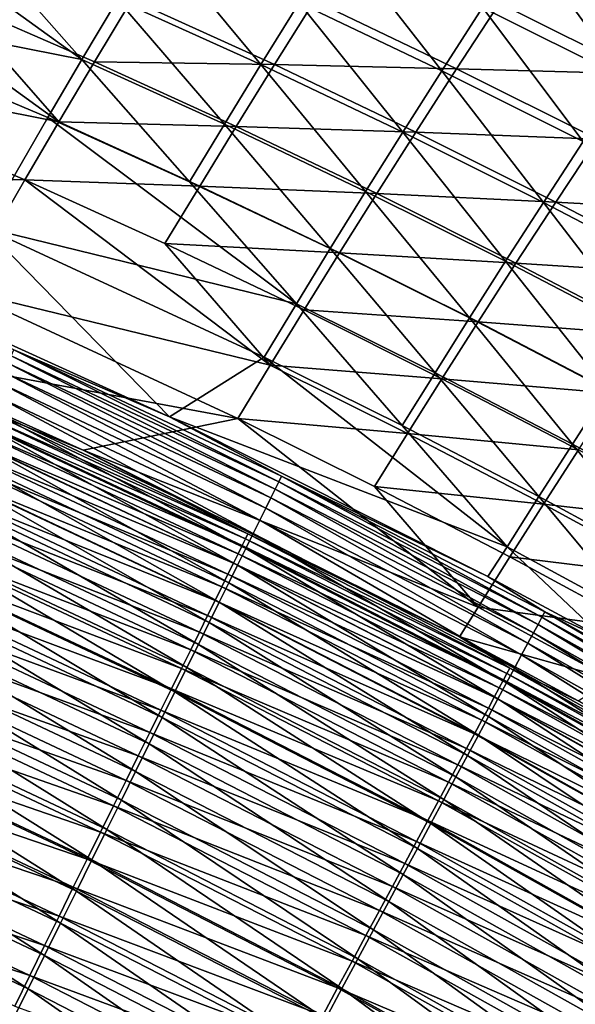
# Model space of a CAD drawing. Header units: metres. Extents: x -1 to 1402, y -1402 to 1.
# Tile 390 of 444: x 1051 to 1076, y -181 to -137. Entities that reach past the tile are written whole.
import ezdxf

# ---------------------------------------------------------------- set-up
doc = ezdxf.new("R2010")
doc.units = ezdxf.units.M

msp = doc.modelspace()

# ---------------------------------------------------------------- linework, layer by layer
at = {"layer": 'None0'}
for points in [[(1042.14502, -130.980194, -311.948029), (1053.501953, -139.165115, -339.937683), (1039.155884, -136.323639, -367.944916)], [(1042.14502, -130.980194, -311.948029), (1048.645752, -133.675934, -311.943634), (1053.501953, -139.165115, -339.937683)], [(1041.255981, -133.816742, -311.589539), (1038.265991, -139.163971, -367.616425), (1052.468506, -141.954498, -339.591309)], [(1047.683716, -136.488144, -311.584625), (1041.255981, -133.816742, -311.589539), (1052.468506, -141.954498, -339.591309)], [(1048.645752, -133.675934, -311.943634), (1055.097534, -136.481873, -311.939362), (1053.501953, -139.165115, -339.937683)], [(1056.771484, -133.705612, -283.946808), (1061.498047, -139.398178, -311.935242), (1055.097534, -136.481873, -311.939362)], [(1056.771484, -133.705612, -283.946808), (1063.206421, -136.639114, -283.942535), (1061.498047, -139.398178, -311.935242)], [(1063.206421, -136.639114, -283.942535), (1064.998535, -133.784332, -255.959869), (1069.587646, -139.68367, -283.938385)], [(1069.587646, -139.68367, -283.938385), (1064.998535, -133.784332, -255.959869), (1071.415161, -136.846786, -255.955688)], [(1077.775635, -140.021011, -255.951675), (1071.415161, -136.846786, -255.955688), (1073.331055, -133.912048, -227.987076)], [(1079.727295, -137.105148, -227.983154), (1077.775635, -140.021011, -255.951675), (1073.331055, -133.912048, -227.987076)], [(1039.155884, -136.323639, -367.944916), (1051.980103, -141.758209, -367.937592), (1049.13916, -146.686447, -423.936798)], [(1039.155884, -136.323639, -367.944916), (1053.501953, -139.165115, -339.937683), (1051.980103, -141.758209, -367.937592)], [(1055.739746, -136.49202, -283.576111), (1047.683716, -136.488144, -311.584625), (1054.064819, -139.269669, -311.579834)], [(1054.064819, -139.269669, -311.579834), (1047.683716, -136.488144, -311.584625), (1052.468506, -141.954498, -339.591309)], [(1055.097534, -136.481873, -311.939362), (1059.869385, -142.064117, -339.933838), (1053.501953, -139.165115, -339.937683)], [(1055.097534, -136.481873, -311.939362), (1061.498047, -139.398178, -311.935242), (1059.869385, -142.064117, -339.933838)], [(1062.106201, -139.401047, -283.571198), (1055.739746, -136.49202, -283.576111), (1054.064819, -139.269669, -311.579834)], [(1063.899536, -136.544983, -255.577652), (1055.739746, -136.49202, -283.576111), (1062.106201, -139.401047, -283.571198)], [(1061.498047, -139.398178, -311.935242), (1063.206421, -136.639114, -283.942535), (1067.844971, -142.425018, -311.931305)], [(1070.250122, -139.582672, -255.572815), (1063.899536, -136.544983, -255.577652), (1062.106201, -139.401047, -283.571198)], [(1067.844971, -142.425018, -311.931305), (1063.206421, -136.639114, -283.942535), (1069.587646, -139.68367, -283.938385)], [(1070.250122, -139.582672, -255.572815), (1072.167236, -136.646622, -227.592346), (1063.899536, -136.544983, -255.577652)], [(1069.587646, -139.68367, -283.938385), (1071.415161, -136.846786, -255.955688), (1075.912842, -142.839462, -283.934418)], [(1078.499878, -139.814362, -227.587738), (1072.167236, -136.646622, -227.592346), (1070.250122, -139.582672, -255.572815)], [(1071.415161, -136.846786, -255.955688), (1077.775635, -140.021011, -255.951675), (1075.912842, -142.839462, -283.934418)], [(1072.167236, -136.646622, -227.592346), (1078.499878, -139.814362, -227.587738), (1080.545044, -136.797607, -199.623489)], [(1038.265991, -139.163971, -367.616425), (1035.537354, -144.170822, -423.658508), (1050.946411, -144.549683, -367.608765)], [(1052.468506, -141.954498, -339.591309), (1038.265991, -139.163971, -367.616425), (1050.946411, -144.549683, -367.608765)], [(1053.501953, -139.165115, -339.937683), (1058.316284, -144.639511, -367.934113), (1051.980103, -141.758209, -367.937592)], [(1060.396973, -142.161438, -311.575195), (1054.064819, -139.269669, -311.579834), (1052.468506, -141.954498, -339.591309)], [(1053.501953, -139.165115, -339.937683), (1059.869385, -142.064117, -339.933838), (1058.316284, -144.639511, -367.934113)], [(1062.106201, -139.401047, -283.571198), (1054.064819, -139.269669, -311.579834), (1060.396973, -142.161438, -311.575195)], [(1059.869385, -142.064117, -339.933838), (1061.498047, -139.398178, -311.935242), (1066.183228, -145.073135, -339.930145)], [(1068.421509, -142.420776, -283.566467), (1062.106201, -139.401047, -283.571198), (1060.396973, -142.161438, -311.575195)], [(1066.183228, -145.073135, -339.930145), (1061.498047, -139.398178, -311.935242), (1067.844971, -142.425018, -311.931305)], [(1070.250122, -139.582672, -255.572815), (1062.106201, -139.401047, -283.571198), (1068.421509, -142.420776, -283.566467)], [(1074.135864, -145.562561, -311.92749), (1067.844971, -142.425018, -311.931305), (1069.587646, -139.68367, -283.938385)], [(1076.546997, -142.731491, -255.568146), (1070.250122, -139.582672, -255.572815), (1068.421509, -142.420776, -283.566467)], [(1075.912842, -142.839462, -283.934418), (1074.135864, -145.562561, -311.92749), (1069.587646, -139.68367, -283.938385)], [(1076.546997, -142.731491, -255.568146), (1078.499878, -139.814362, -227.587738), (1070.250122, -139.582672, -255.572815)], [(1049.13916, -146.686447, -423.936798), (1051.980103, -141.758209, -367.937592), (1063.087769, -150.098999, -395.930298)], [(1051.980103, -141.758209, -367.937592), (1058.316284, -144.639511, -367.934113), (1063.087769, -150.098999, -395.930298)], [(1058.767578, -144.828918, -339.587067), (1052.468506, -141.954498, -339.591309), (1050.946411, -144.549683, -367.608765)], [(1060.396973, -142.161438, -311.575195), (1052.468506, -141.954498, -339.591309), (1058.767578, -144.828918, -339.587067)], [(1058.316284, -144.639511, -367.934113), (1059.869385, -142.064117, -339.933838), (1064.598755, -147.630325, -367.930756)], [(1066.677856, -145.163376, -311.570709), (1060.396973, -142.161438, -311.575195), (1058.767578, -144.828918, -339.587067)], [(1064.598755, -147.630325, -367.930756), (1059.869385, -142.064117, -339.933838), (1066.183228, -145.073135, -339.930145)], [(1066.677856, -145.163376, -311.570709), (1068.421509, -142.420776, -283.566467), (1060.396973, -142.161438, -311.575195)], [(1066.183228, -145.073135, -339.930145), (1067.844971, -142.425018, -311.931305), (1072.441162, -148.192322, -339.926605)], [(1074.683228, -145.551102, -283.56192), (1068.421509, -142.420776, -283.566467), (1066.677856, -145.163376, -311.570709)], [(1067.844971, -142.425018, -311.931305), (1074.135864, -145.562561, -311.92749), (1072.441162, -148.192322, -339.926605)], [(1068.421509, -142.420776, -283.566467), (1074.683228, -145.551102, -283.56192), (1076.546997, -142.731491, -255.568146)], [(1074.135864, -145.562561, -311.92749), (1075.912842, -142.839462, -283.934418), (1080.368774, -148.810959, -311.923859)], [(1074.683228, -145.551102, -283.56192), (1082.787842, -145.991333, -255.56369), (1076.546997, -142.731491, -255.568146)], [(1050.946411, -144.549683, -367.608765), (1035.537354, -144.170822, -423.658508), (1048.106934, -149.483658, -423.654297)], [(1050.946411, -144.549683, -367.608765), (1048.106934, -149.483658, -423.654297), (1061.919678, -152.843521, -395.625336)], [(1058.767578, -144.828918, -339.587067), (1050.946411, -144.549683, -367.608765), (1057.214111, -147.406342, -367.605133)], [(1057.214111, -147.406342, -367.605133), (1050.946411, -144.549683, -367.608765), (1061.919678, -152.843521, -395.625336)], [(1065.015503, -147.812988, -339.583008), (1058.767578, -144.828918, -339.587067), (1057.214111, -147.406342, -367.605133)], [(1063.087769, -150.098999, -395.930298), (1058.316284, -144.639511, -367.934113), (1064.598755, -147.630325, -367.930756)], [(1066.677856, -145.163376, -311.570709), (1058.767578, -144.828918, -339.587067), (1065.015503, -147.812988, -339.583008)], [(1070.825439, -150.730774, -367.927551), (1064.598755, -147.630325, -367.930756), (1066.183228, -145.073135, -339.930145)], [(1072.905273, -148.275391, -311.566406), (1066.677856, -145.163376, -311.570709), (1065.015503, -147.812988, -339.583008)], [(1072.441162, -148.192322, -339.926605), (1070.825439, -150.730774, -367.927551), (1066.183228, -145.073135, -339.930145)], [(1072.905273, -148.275391, -311.566406), (1074.683228, -145.551102, -283.56192), (1066.677856, -145.163376, -311.570709)], [(1072.441162, -148.192322, -339.926605), (1074.135864, -145.562561, -311.92749), (1078.641113, -151.421799, -339.923248)], [(1072.905273, -148.275391, -311.566406), (1080.888916, -148.791916, -283.557556), (1074.683228, -145.551102, -283.56192)], [(1078.641113, -151.421799, -339.923248), (1074.135864, -145.562561, -311.92749), (1080.368774, -148.810959, -311.923859)], [(1080.888916, -148.791916, -283.557556), (1082.787842, -145.991333, -255.56369), (1074.683228, -145.551102, -283.56192)], [(1045.683716, -149.813354, -468.96109), (1049.13916, -146.686447, -423.936798), (1057.412354, -155.150787, -468.94104)], [(1049.13916, -146.686447, -423.936798), (1061.646118, -152.482086, -423.931824), (1057.412354, -155.150787, -468.94104)], [(1061.646118, -152.482086, -423.931824), (1049.13916, -146.686447, -423.936798), (1063.087769, -150.098999, -395.930298)], [(1063.430664, -150.372147, -367.601624), (1065.015503, -147.812988, -339.583008), (1057.214111, -147.406342, -367.605133)], [(1063.430664, -150.372147, -367.601624), (1057.214111, -147.406342, -367.605133), (1061.919678, -152.843521, -395.625336)], [(1063.087769, -150.098999, -395.930298), (1064.598755, -147.630325, -367.930756), (1069.285156, -153.180099, -395.92746)], [(1071.209839, -150.90657, -339.579102), (1065.015503, -147.812988, -339.583008), (1063.430664, -150.372147, -367.601624)], [(1064.598755, -147.630325, -367.930756), (1070.825439, -150.730774, -367.927551), (1069.285156, -153.180099, -395.92746)], [(1065.015503, -147.812988, -339.583008), (1071.209839, -150.90657, -339.579102), (1072.905273, -148.275391, -311.566406)], [(1070.825439, -150.730774, -367.927551), (1072.441162, -148.192322, -339.926605), (1076.993896, -153.94101, -367.924469)], [(1071.209839, -150.90657, -339.579102), (1079.076782, -151.497314, -311.562286), (1072.905273, -148.275391, -311.566406)], [(1076.993896, -153.94101, -367.924469), (1072.441162, -148.192322, -339.926605), (1078.641113, -151.421799, -339.923248)], [(1079.076782, -151.497314, -311.562286), (1080.888916, -148.791916, -283.557556), (1072.905273, -148.275391, -311.566406)], [(1060.478882, -155.229553, -423.650421), (1048.106934, -149.483658, -423.654297), (1043.348267, -152.057114, -468.687897)], [(1061.919678, -152.843521, -395.625336), (1048.106934, -149.483658, -423.654297), (1060.478882, -155.229553, -423.650421)], [(1045.683716, -149.813354, -468.96109), (1057.412354, -155.150787, -468.94104), (1050.455566, -152.160278, -470.680695)], [(1067.816406, -155.542923, -423.929504), (1061.646118, -152.482086, -423.931824), (1063.087769, -150.098999, -395.930298)], [(1063.087769, -150.098999, -395.930298), (1069.285156, -153.180099, -395.92746), (1067.816406, -155.542923, -423.929504)], [(1069.593506, -153.44696, -367.598267), (1063.430664, -150.372147, -367.601624), (1061.919678, -152.843521, -395.625336)], [(1069.593506, -153.44696, -367.598267), (1071.209839, -150.90657, -339.579102), (1063.430664, -150.372147, -367.601624)], [(1069.285156, -153.180099, -395.92746), (1070.825439, -150.730774, -367.927551), (1075.424194, -156.370468, -395.924744)], [(1069.593506, -153.44696, -367.598267), (1077.348267, -154.109543, -339.575378), (1071.209839, -150.90657, -339.579102)], [(1075.424194, -156.370468, -395.924744), (1070.825439, -150.730774, -367.927551), (1076.993896, -153.94101, -367.924469)], [(1077.348267, -154.109543, -339.575378), (1079.076782, -151.497314, -311.562286), (1071.209839, -150.90657, -339.579102)], [(1053.553223, -156.635925, -468.671722), (1043.348267, -152.057114, -468.687897), (1049.025879, -154.775284, -470.269562)], [(1053.553223, -156.635925, -468.671722), (1060.478882, -155.229553, -423.650421), (1043.348267, -152.057114, -468.687897)], [(1062.302612, -158.058136, -472.392059), (1050.3396, -152.416794, -472.410889), (1050.455566, -152.160278, -470.680695)], [(1050.455566, -152.160278, -470.680695), (1057.412354, -155.150787, -468.94104), (1062.427002, -157.806458, -470.661072)], [(1062.427002, -157.806458, -470.661072), (1062.302612, -158.058136, -472.392059), (1050.455566, -152.160278, -470.680695)], [(1050.190552, -152.746231, -474.129211), (1061.947754, -158.77597, -475.814117), (1050.008911, -153.147614, -475.831329)], [(1050.3396, -152.416794, -472.410889), (1062.1427, -158.381638, -474.111176), (1050.190552, -152.746231, -474.129211)], [(1050.190552, -152.746231, -474.129211), (1062.1427, -158.381638, -474.111176), (1061.947754, -158.77597, -475.814117)], [(1062.302612, -158.058136, -472.392059), (1062.1427, -158.381638, -474.111176), (1050.3396, -152.416794, -472.410889)], [(1057.412354, -155.150787, -468.94104), (1061.646118, -152.482086, -423.931824), (1072.503174, -160.969894, -451.936615)], [(1061.646118, -152.482086, -423.931824), (1067.816406, -155.542923, -423.929504), (1072.503174, -160.969894, -451.936615)], [(1049.795288, -153.619949, -477.51297), (1050.008911, -153.147614, -475.831329), (1061.71814, -159.240189, -477.496582)], [(1050.008911, -153.147614, -475.831329), (1061.947754, -158.77597, -475.814117), (1061.71814, -159.240189, -477.496582)], [(1061.919678, -152.843521, -395.625336), (1060.478882, -155.229553, -423.650421), (1068.053101, -155.898926, -395.622681)], [(1061.919678, -152.843521, -395.625336), (1068.053101, -155.898926, -395.622681), (1069.593506, -153.44696, -367.598267)], [(1067.816406, -155.542923, -423.929504), (1069.285156, -153.180099, -395.92746), (1073.928467, -158.712585, -423.927246)], [(1073.928467, -158.712585, -423.927246), (1069.285156, -153.180099, -395.92746), (1075.424194, -156.370468, -395.924744)], [(1049.795288, -153.619949, -477.51297), (1061.45459, -159.773315, -479.154297), (1049.549927, -154.162277, -479.1698)], [(1061.45459, -159.773315, -479.154297), (1049.795288, -153.619949, -477.51297), (1061.71814, -159.240189, -477.496582)], [(1068.053101, -155.898926, -395.622681), (1075.700562, -156.630615, -367.595062), (1069.593506, -153.44696, -367.598267)], [(1075.700562, -156.630615, -367.595062), (1077.348267, -154.109543, -339.575378), (1069.593506, -153.44696, -367.598267)], [(1075.424194, -156.370468, -395.924744), (1076.993896, -153.94101, -367.924469), (1081.502808, -159.670135, -395.92218)], [(1061.157349, -160.37439, -480.782867), (1049.273438, -154.77359, -480.797516), (1049.549927, -154.162277, -479.1698)], [(1049.549927, -154.162277, -479.1698), (1061.45459, -159.773315, -479.154297), (1061.157349, -160.37439, -480.782867)], [(1048.919189, -155.011597, -471.86322), (1060.925659, -160.379593, -470.251495), (1049.025879, -154.775284, -470.269562)], [(1049.273438, -154.77359, -480.797516), (1060.827026, -161.04245, -482.378052), (1048.966187, -155.452927, -482.391785)], [(1060.925659, -160.379593, -470.251495), (1053.553223, -156.635925, -468.671722), (1049.025879, -154.775284, -470.269562)], [(1060.827026, -161.04245, -482.378052), (1049.273438, -154.77359, -480.797516), (1061.157349, -160.37439, -480.782867)], [(1048.61499, -155.684906, -475.013733), (1060.66394, -160.9095, -473.429291), (1048.782104, -155.315109, -473.445923)], [(1048.782104, -155.315109, -473.445923), (1060.811157, -160.611465, -471.845856), (1048.919189, -155.011597, -471.86322)], [(1048.782104, -155.315109, -473.445923), (1060.66394, -160.9095, -473.429291), (1060.811157, -160.611465, -471.845856)], [(1048.919189, -155.011597, -471.86322), (1060.811157, -160.611465, -471.845856), (1060.925659, -160.379593, -470.251495)], [(1071.212158, -163.667267, -451.668823), (1060.478882, -155.229553, -423.650421), (1053.553223, -156.635925, -468.671722)], [(1072.503174, -160.969894, -451.936615), (1071.643555, -162.282837, -468.916962), (1057.412354, -155.150787, -468.94104)], [(1057.412354, -155.150787, -468.94104), (1071.643555, -162.282837, -468.916962), (1062.427002, -157.806458, -470.661072)], [(1060.478882, -155.229553, -423.650421), (1066.585205, -158.264648, -423.648621), (1068.053101, -155.898926, -395.622681)], [(1066.585205, -158.264648, -423.648621), (1060.478882, -155.229553, -423.650421), (1071.212158, -163.667267, -451.668823)], [(1048.418457, -156.120087, -476.562653), (1060.484497, -161.272797, -474.997864), (1048.61499, -155.684906, -475.013733)], [(1048.61499, -155.684906, -475.013733), (1060.484497, -161.272797, -474.997864), (1060.66394, -160.9095, -473.429291)], [(1048.966187, -155.452927, -482.391785), (1060.464233, -161.776352, -483.93576), (1048.62854, -156.199112, -483.948608)], [(1048.966187, -155.452927, -482.391785), (1060.827026, -161.04245, -482.378052), (1060.464233, -161.776352, -483.93576)], [(1072.503174, -160.969894, -451.936615), (1067.816406, -155.542923, -423.929504), (1073.928467, -158.712585, -423.927246)], [(1048.192749, -156.61972, -478.088745), (1060.273315, -161.700485, -476.547577), (1048.418457, -156.120087, -476.562653)], [(1048.62854, -156.199112, -483.948608), (1060.069702, -162.574203, -485.452881), (1048.261719, -157.010239, -485.464844)], [(1048.418457, -156.120087, -476.562653), (1060.273315, -161.700485, -476.547577), (1060.484497, -161.272797, -474.997864)], [(1048.62854, -156.199112, -483.948608), (1060.464233, -161.776352, -483.93576), (1060.069702, -162.574203, -485.452881)], [(1066.585205, -158.264648, -423.648621), (1074.130615, -159.062668, -395.620148), (1068.053101, -155.898926, -395.622681)], [(1074.130615, -159.062668, -395.620148), (1075.700562, -156.630615, -367.595062), (1068.053101, -155.898926, -395.622681)], [(1060.030762, -162.191666, -478.074432), (1048.192749, -156.61972, -478.088745), (1047.938354, -157.182953, -479.587982)], [(1060.273315, -161.700485, -476.547577), (1048.192749, -156.61972, -478.088745), (1060.030762, -162.191666, -478.074432)], [(1070.380493, -164.994507, -468.645233), (1053.553223, -156.635925, -468.671722), (1060.925659, -160.379593, -470.251495)], [(1070.380493, -164.994507, -468.645233), (1071.212158, -163.667267, -451.668823), (1053.553223, -156.635925, -468.671722)], [(1073.928467, -158.712585, -423.927246), (1075.424194, -156.370468, -395.924744), (1079.979858, -161.991074, -423.92511)], [(1081.749634, -159.922913, -367.59201), (1075.700562, -156.630615, -367.595062), (1074.130615, -159.062668, -395.620148)], [(1075.424194, -156.370468, -395.924744), (1081.502808, -159.670135, -395.92218), (1079.979858, -161.991074, -423.92511)], [(1059.644653, -163.433945, -486.926575), (1047.866333, -157.884186, -486.937653), (1048.261719, -157.010239, -485.464844)], [(1048.261719, -157.010239, -485.464844), (1060.069702, -162.574203, -485.452881), (1059.644653, -163.433945, -486.926575)], [(1047.65564, -157.808823, -481.056458), (1059.757324, -162.745453, -479.574493), (1047.938354, -157.182953, -479.587982)], [(1047.938354, -157.182953, -479.587982), (1059.757324, -162.745453, -479.574493), (1060.030762, -162.191666, -478.074432)], [(1047.345093, -158.496307, -482.490387), (1059.453369, -163.360962, -481.043793), (1047.65564, -157.808823, -481.056458)], [(1047.866333, -157.884186, -486.937653), (1059.189941, -164.353485, -488.354034), (1047.443481, -158.818863, -488.364258)], [(1047.65564, -157.808823, -481.056458), (1059.453369, -163.360962, -481.043793), (1059.757324, -162.745453, -479.574493)], [(1059.189941, -164.353485, -488.354034), (1047.866333, -157.884186, -486.937653), (1059.644653, -163.433945, -486.926575)], [(1073.893921, -164.429962, -474.093506), (1062.1427, -158.381638, -474.111176), (1062.302612, -158.058136, -472.392059)], [(1074.064697, -164.112885, -472.373627), (1062.302612, -158.058136, -472.392059), (1062.427002, -157.806458, -470.661072)], [(1074.064697, -164.112885, -472.373627), (1073.893921, -164.429962, -474.093506), (1062.302612, -158.058136, -472.392059)], [(1062.427002, -157.806458, -470.661072), (1071.643555, -162.282837, -468.916962), (1074.19751, -163.866379, -470.641968)], [(1074.19751, -163.866379, -470.641968), (1074.064697, -164.112885, -472.373627), (1062.427002, -157.806458, -470.661072)], [(1047.007568, -159.243607, -483.886963), (1059.119507, -164.037109, -482.478546), (1047.345093, -158.496307, -482.490387)], [(1047.345093, -158.496307, -482.490387), (1059.119507, -164.037109, -482.478546), (1059.453369, -163.360962, -481.043793)], [(1062.1427, -158.381638, -474.111176), (1073.685669, -164.816681, -475.797241), (1061.947754, -158.77597, -475.814117)], [(1073.893921, -164.429962, -474.093506), (1073.685669, -164.816681, -475.797241), (1062.1427, -158.381638, -474.111176)], [(1071.212158, -163.667267, -451.668823), (1072.635376, -161.407623, -423.646912), (1066.585205, -158.264648, -423.648621)], [(1072.635376, -161.407623, -423.646912), (1074.130615, -159.062668, -395.620148), (1066.585205, -158.264648, -423.648621)], [(1047.443481, -158.818863, -488.364258), (1058.706787, -165.33075, -489.732391), (1046.994141, -159.812149, -489.74176)], [(1047.443481, -158.818863, -488.364258), (1059.189941, -164.353485, -488.354034), (1058.706787, -165.33075, -489.732391)], [(1061.947754, -158.77597, -475.814117), (1073.440308, -165.272095, -477.48053), (1061.71814, -159.240189, -477.496582)], [(1061.947754, -158.77597, -475.814117), (1073.685669, -164.816681, -475.797241), (1073.440308, -165.272095, -477.48053)], [(1072.503174, -160.969894, -451.936615), (1073.928467, -158.712585, -423.927246), (1078.529907, -164.226166, -451.93512)], [(1078.529907, -164.226166, -451.93512), (1073.928467, -158.712585, -423.927246), (1079.979858, -161.991074, -423.92511)], [(1046.643921, -160.048782, -485.243561), (1058.75647, -164.772186, -483.875946), (1047.007568, -159.243607, -483.886963)], [(1047.007568, -159.243607, -483.886963), (1058.75647, -164.772186, -483.875946), (1059.119507, -164.037109, -482.478546)], [(1061.71814, -159.240189, -477.496582), (1073.158569, -165.795258, -479.139038), (1061.45459, -159.773315, -479.154297)], [(1061.71814, -159.240189, -477.496582), (1073.440308, -165.272095, -477.48053), (1073.158569, -165.795258, -479.139038)], [(1080.149902, -162.334549, -395.617767), (1074.130615, -159.062668, -395.620148), (1072.635376, -161.407623, -423.646912)], [(1080.149902, -162.334549, -395.617767), (1081.749634, -159.922913, -367.59201), (1074.130615, -159.062668, -395.620148)], [(1046.994141, -159.812149, -489.74176), (1058.196045, -166.363693, -491.058807), (1046.519287, -160.861969, -491.067352)], [(1046.994141, -159.812149, -489.74176), (1058.706787, -165.33075, -489.732391), (1058.196045, -166.363693, -491.058807)], [(1061.45459, -159.773315, -479.154297), (1072.840698, -166.385208, -480.768463), (1061.157349, -160.37439, -480.782867)], [(1073.158569, -165.795258, -479.139038), (1072.840698, -166.385208, -480.768463), (1061.45459, -159.773315, -479.154297)], [(1046.254883, -160.909927, -486.557556), (1058.365356, -165.56427, -485.233337), (1046.643921, -160.048782, -485.243561)], [(1046.643921, -160.048782, -485.243561), (1058.365356, -165.56427, -485.233337), (1058.75647, -164.772186, -483.875946)], [(1060.66394, -160.9095, -473.429291), (1072.502808, -166.622482, -471.828857), (1060.811157, -160.611465, -471.845856)], [(1060.811157, -160.611465, -471.845856), (1072.625, -166.395386, -470.233856), (1060.925659, -160.379593, -470.251495)], [(1060.811157, -160.611465, -471.845856), (1072.502808, -166.622482, -471.828857), (1072.625, -166.395386, -470.233856)], [(1072.487549, -167.041, -482.364502), (1060.827026, -161.04245, -482.378052), (1061.157349, -160.37439, -480.782867)], [(1072.625, -166.395386, -470.233856), (1070.380493, -164.994507, -468.645233), (1060.925659, -160.379593, -470.251495)], [(1061.157349, -160.37439, -480.782867), (1072.840698, -166.385208, -480.768463), (1072.487549, -167.041, -482.364502)], [(1045.841553, -161.825073, -487.826355), (1057.947021, -166.411469, -486.548126), (1046.254883, -160.909927, -486.557556)], [(1057.658813, -167.450226, -492.330475), (1046.019775, -161.966202, -492.338165), (1046.519287, -160.861969, -491.067352)], [(1046.254883, -160.909927, -486.557556), (1057.947021, -166.411469, -486.548126), (1058.365356, -165.56427, -485.233337)], [(1046.519287, -160.861969, -491.067352), (1058.196045, -166.363693, -491.058807), (1057.658813, -167.450226, -492.330475)], [(1060.827026, -161.04245, -482.378052), (1072.099365, -167.76152, -483.923035), (1060.464233, -161.776352, -483.93576)], [(1060.484497, -161.272797, -474.997864), (1072.345581, -166.914612, -473.412994), (1060.66394, -160.9095, -473.429291)], [(1060.66394, -160.9095, -473.429291), (1072.345581, -166.914612, -473.412994), (1072.502808, -166.622482, -471.828857)], [(1072.099365, -167.76152, -483.923035), (1060.827026, -161.04245, -482.378052), (1072.487549, -167.041, -482.364502)], [(1076.884521, -165.101288, -468.908264), (1071.643555, -162.282837, -468.916962), (1072.503174, -160.969894, -451.936615)], [(1078.529907, -164.226166, -451.93512), (1076.884521, -165.101288, -468.908264), (1072.503174, -160.969894, -451.936615)], [(1060.273315, -161.700485, -476.547577), (1072.153931, -167.270889, -474.9823), (1060.484497, -161.272797, -474.997864)], [(1060.484497, -161.272797, -474.997864), (1072.153931, -167.270889, -474.9823), (1072.345581, -166.914612, -473.412994)], [(1078.627319, -164.658264, -423.645264), (1072.635376, -161.407623, -423.646912), (1071.212158, -163.667267, -451.668823)], [(1078.627319, -164.658264, -423.645264), (1080.149902, -162.334549, -395.617767), (1072.635376, -161.407623, -423.646912)], [(1045.404663, -162.792282, -489.047302), (1057.502441, -167.311859, -487.817719), (1045.841553, -161.825073, -487.826355)], [(1046.019775, -161.966202, -492.338165), (1057.096191, -168.588287, -493.544525), (1045.496582, -163.122742, -493.551422)], [(1045.841553, -161.825073, -487.826355), (1057.502441, -167.311859, -487.817719), (1057.947021, -166.411469, -486.548126)], [(1057.096191, -168.588287, -493.544525), (1046.019775, -161.966202, -492.338165), (1057.658813, -167.450226, -492.330475)], [(1071.928223, -167.69046, -476.532745), (1060.273315, -161.700485, -476.547577), (1060.030762, -162.191666, -478.074432)], [(1060.464233, -161.776352, -483.93576), (1071.67749, -168.544922, -485.44101), (1060.069702, -162.574203, -485.452881)], [(1072.153931, -167.270889, -474.9823), (1060.273315, -161.700485, -476.547577), (1071.928223, -167.69046, -476.532745)], [(1060.464233, -161.776352, -483.93576), (1072.099365, -167.76152, -483.923035), (1071.67749, -168.544922, -485.44101)], [(1059.757324, -162.745453, -479.574493), (1071.668823, -168.172455, -478.060364), (1060.030762, -162.191666, -478.074432)], [(1060.030762, -162.191666, -478.074432), (1071.668823, -168.172455, -478.060364), (1071.928223, -167.69046, -476.532745)], [(1071.643555, -162.282837, -468.916962), (1076.884521, -165.101288, -468.908264), (1074.19751, -163.866379, -470.641968)], [(1044.945068, -163.809631, -490.217834), (1057.032471, -168.263519, -489.039459), (1045.404663, -162.792282, -489.047302)], [(1045.404663, -162.792282, -489.047302), (1057.032471, -168.263519, -489.039459), (1057.502441, -167.311859, -487.817719)], [(1059.453369, -163.360962, -481.043793), (1071.376465, -168.715988, -479.561188), (1059.757324, -162.745453, -479.574493)], [(1060.069702, -162.574203, -485.452881), (1071.222656, -169.389145, -486.915558), (1059.644653, -163.433945, -486.926575)], [(1059.757324, -162.745453, -479.574493), (1071.376465, -168.715988, -479.561188), (1071.668823, -168.172455, -478.060364)], [(1060.069702, -162.574203, -485.452881), (1071.67749, -168.544922, -485.44101), (1071.222656, -169.389145, -486.915558)], [(1045.496582, -163.122742, -493.551422), (1056.509033, -169.775696, -494.698242), (1044.950684, -164.329391, -494.704407)], [(1045.496582, -163.122742, -493.551422), (1057.096191, -168.588287, -493.544525), (1056.509033, -169.775696, -494.698242)], [(1059.119507, -164.037109, -482.478546), (1071.05127, -169.320175, -481.031281), (1059.453369, -163.360962, -481.043793)], [(1070.736328, -170.29216, -488.343872), (1059.189941, -164.353485, -488.354034), (1059.644653, -163.433945, -486.926575)], [(1059.453369, -163.360962, -481.043793), (1071.05127, -169.320175, -481.031281), (1071.376465, -168.715988, -479.561188)], [(1059.644653, -163.433945, -486.926575), (1071.222656, -169.389145, -486.915558), (1070.736328, -170.29216, -488.343872)], [(1077.179077, -166.895615, -451.66806), (1071.212158, -163.667267, -451.668823), (1070.380493, -164.994507, -468.645233)], [(1077.179077, -166.895615, -451.66806), (1078.627319, -164.658264, -423.645264), (1071.212158, -163.667267, -451.668823)], [(1044.463745, -164.875183, -491.335327), (1056.538208, -169.264572, -490.210724), (1044.945068, -163.809631, -490.217834)], [(1044.945068, -163.809631, -490.217834), (1056.538208, -169.264572, -490.210724), (1057.032471, -168.263519, -489.039459)], [(1058.75647, -164.772186, -483.875946), (1070.694214, -169.984009, -482.466827), (1059.119507, -164.037109, -482.478546)], [(1059.119507, -164.037109, -482.478546), (1070.694214, -169.984009, -482.466827), (1071.05127, -169.320175, -481.031281)], [(1085.42688, -170.891953, -474.076538), (1073.893921, -164.429962, -474.093506), (1074.064697, -164.112885, -472.373627)], [(1085.608398, -170.581741, -472.355988), (1074.064697, -164.112885, -472.373627), (1074.19751, -163.866379, -470.641968)], [(1085.608398, -170.581741, -472.355988), (1085.42688, -170.891953, -474.076538), (1074.064697, -164.112885, -472.373627)], [(1074.19751, -163.866379, -470.641968), (1076.884521, -165.101288, -468.908264), (1085.749512, -170.340759, -470.623627)], [(1085.749512, -170.340759, -470.623627), (1085.608398, -170.581741, -472.355988), (1074.19751, -163.866379, -470.641968)], [(1044.950684, -164.329391, -494.704407), (1055.898804, -171.009827, -495.78949), (1044.383423, -165.583466, -495.794891)], [(1044.950684, -164.329391, -494.704407), (1056.509033, -169.775696, -494.698242), (1055.898804, -171.009827, -495.78949)], [(1059.189941, -164.353485, -488.354034), (1070.21936, -171.251953, -489.723053), (1058.706787, -165.33075, -489.732391)], [(1070.21936, -171.251953, -489.723053), (1059.189941, -164.353485, -488.354034), (1070.736328, -170.29216, -488.343872)], [(1085.205444, -171.270493, -475.781006), (1073.685669, -164.816681, -475.797241), (1073.893921, -164.429962, -474.093506)], [(1085.42688, -170.891953, -474.076538), (1085.205444, -171.270493, -475.781006), (1073.893921, -164.429962, -474.093506)], [(1043.961548, -165.986877, -492.397278), (1056.020386, -170.313095, -491.328949), (1044.463745, -164.875183, -491.335327)], [(1044.463745, -164.875183, -491.335327), (1056.020386, -170.313095, -491.328949), (1056.538208, -169.264572, -490.210724)], [(1058.365356, -165.56427, -485.233337), (1070.305786, -170.70575, -483.86499), (1058.75647, -164.772186, -483.875946)], [(1058.75647, -164.772186, -483.875946), (1070.305786, -170.70575, -483.86499), (1070.694214, -169.984009, -482.466827)], [(1075.687744, -167.852478, -468.637054), (1070.380493, -164.994507, -468.645233), (1072.625, -166.395386, -470.233856)], [(1075.687744, -167.852478, -468.637054), (1077.179077, -166.895615, -451.66806), (1070.380493, -164.994507, -468.645233)], [(1073.685669, -164.816681, -475.797241), (1084.944458, -171.716431, -477.465027), (1073.440308, -165.272095, -477.48053)], [(1085.205444, -171.270493, -475.781006), (1084.944458, -171.716431, -477.465027), (1073.685669, -164.816681, -475.797241)], [(1058.706787, -165.33075, -489.732391), (1069.672852, -172.266464, -491.050293), (1058.196045, -166.363693, -491.058807)], [(1058.706787, -165.33075, -489.732391), (1070.21936, -171.251953, -489.723053), (1069.672852, -172.266464, -491.050293)], [(1073.440308, -165.272095, -477.48053), (1084.644531, -172.228821, -479.124298), (1073.158569, -165.795258, -479.139038)], [(1073.440308, -165.272095, -477.48053), (1084.944458, -171.716431, -477.465027), (1084.644531, -172.228821, -479.124298)], [(1043.439697, -167.142288, -493.401703), (1055.480225, -171.407074, -492.391602), (1043.961548, -165.986877, -492.397278)], [(1055.266846, -172.287949, -496.816162), (1043.795898, -166.882233, -496.820892), (1044.383423, -165.583466, -495.794891)], [(1043.961548, -165.986877, -492.397278), (1055.480225, -171.407074, -492.391602), (1056.020386, -170.313095, -491.328949)], [(1044.383423, -165.583466, -495.794891), (1055.898804, -171.009827, -495.78949), (1055.266846, -172.287949, -496.816162)], [(1057.947021, -166.411469, -486.548126), (1069.887329, -171.483551, -485.223175), (1058.365356, -165.56427, -485.233337)], [(1058.365356, -165.56427, -485.233337), (1069.887329, -171.483551, -485.223175), (1070.305786, -170.70575, -483.86499)], [(1084.306396, -172.806747, -480.754517), (1072.840698, -166.385208, -480.768463), (1073.158569, -165.795258, -479.139038)], [(1073.158569, -165.795258, -479.139038), (1084.644531, -172.228821, -479.124298), (1084.306396, -172.806747, -480.754517)], [(1057.502441, -167.311859, -487.817719), (1069.439697, -172.315521, -486.538727), (1057.947021, -166.411469, -486.548126)], [(1058.196045, -166.363693, -491.058807), (1069.098022, -173.333664, -492.322754), (1057.658813, -167.450226, -492.330475)], [(1057.947021, -166.411469, -486.548126), (1069.439697, -172.315521, -486.538727), (1069.887329, -171.483551, -485.223175)], [(1058.196045, -166.363693, -491.058807), (1069.672852, -172.266464, -491.050293), (1069.098022, -173.333664, -492.322754)], [(1072.840698, -166.385208, -480.768463), (1083.93042, -173.44928, -482.351349), (1072.487549, -167.041, -482.364502)], [(1072.502808, -166.622482, -471.828857), (1084.106812, -172.823441, -470.216919), (1072.625, -166.395386, -470.233856)], [(1084.106812, -172.823441, -470.216919), (1075.687744, -167.852478, -468.637054), (1072.625, -166.395386, -470.233856)], [(1083.93042, -173.44928, -482.351349), (1072.840698, -166.385208, -480.768463), (1084.306396, -172.806747, -480.754517)], [(1072.345581, -166.914612, -473.412994), (1083.977051, -173.045441, -471.812561), (1072.502808, -166.622482, -471.828857)], [(1072.502808, -166.622482, -471.828857), (1083.977051, -173.045441, -471.812561), (1084.106812, -172.823441, -470.216919)], [(1042.89917, -168.338867, -494.34671), (1054.918701, -172.544098, -493.396698), (1043.439697, -167.142288, -493.401703)], [(1043.795898, -166.882233, -496.820892), (1054.614502, -173.607361, -497.776276), (1043.189453, -168.222885, -497.780334)], [(1043.439697, -167.142288, -493.401703), (1054.918701, -172.544098, -493.396698), (1055.480225, -171.407074, -492.391602)], [(1054.614502, -173.607361, -497.776276), (1043.795898, -166.882233, -496.820892), (1055.266846, -172.287949, -496.816162)], [(1083.606079, -173.679977, -474.967285), (1072.153931, -167.270889, -474.9823), (1071.928223, -167.69046, -476.532745)], [(1083.517212, -174.155319, -483.910675), (1072.099365, -167.76152, -483.923035), (1072.487549, -167.041, -482.364502)], [(1072.153931, -167.270889, -474.9823), (1083.809937, -173.331238, -473.397339), (1072.345581, -166.914612, -473.412994)], [(1083.809937, -173.331238, -473.397339), (1072.153931, -167.270889, -474.9823), (1083.606079, -173.679977, -474.967285)], [(1072.345581, -166.914612, -473.412994), (1083.809937, -173.331238, -473.397339), (1083.977051, -173.045441, -471.812561)], [(1072.487549, -167.041, -482.364502), (1083.93042, -173.44928, -482.351349), (1083.517212, -174.155319, -483.910675)], [(1057.032471, -168.263519, -489.039459), (1068.963867, -173.199783, -487.809082), (1057.502441, -167.311859, -487.817719)], [(1068.495972, -174.451523, -493.537567), (1057.096191, -168.588287, -493.544525), (1057.658813, -167.450226, -492.330475)], [(1057.502441, -167.311859, -487.817719), (1068.963867, -173.199783, -487.809082), (1069.439697, -172.315521, -486.538727)], [(1057.658813, -167.450226, -492.330475), (1069.098022, -173.333664, -492.322754), (1068.495972, -174.451523, -493.537567)], [(1071.668823, -168.172455, -478.060364), (1083.365845, -174.090805, -476.518402), (1071.928223, -167.69046, -476.532745)], [(1071.928223, -167.69046, -476.532745), (1083.365845, -174.090805, -476.518402), (1083.606079, -173.679977, -474.967285)], [(1071.376465, -168.715988, -479.561188), (1083.089844, -174.562866, -478.046753), (1071.668823, -168.172455, -478.060364)], [(1071.668823, -168.172455, -478.060364), (1083.089844, -174.562866, -478.046753), (1083.365845, -174.090805, -476.518402)], [(1072.099365, -167.76152, -483.923035), (1083.067871, -174.92305, -485.429443), (1071.67749, -168.544922, -485.44101)], [(1083.067871, -174.92305, -485.429443), (1072.099365, -167.76152, -483.923035), (1083.517212, -174.155319, -483.910675)], [(1042.341309, -169.574036, -495.230438), (1054.337158, -173.721664, -494.342346), (1042.89917, -168.338867, -494.34671)], [(1053.943115, -174.965317, -498.667786), (1042.565186, -169.602692, -498.671234), (1043.189453, -168.222885, -497.780334)], [(1042.89917, -168.338867, -494.34671), (1054.337158, -173.721664, -494.342346), (1054.918701, -172.544098, -493.396698)], [(1043.189453, -168.222885, -497.780334), (1054.614502, -173.607361, -497.776276), (1053.943115, -174.965317, -498.667786)], [(1057.096191, -168.588287, -493.544525), (1067.867676, -175.617905, -494.692047), (1056.509033, -169.775696, -494.698242)], [(1056.538208, -169.264572, -490.210724), (1068.46106, -174.134476, -489.031586), (1057.032471, -168.263519, -489.039459)], [(1057.032471, -168.263519, -489.039459), (1068.46106, -174.134476, -489.031586), (1068.963867, -173.199783, -487.809082)], [(1067.867676, -175.617905, -494.692047), (1057.096191, -168.588287, -493.544525), (1068.495972, -174.451523, -493.537567)], [(1071.67749, -168.544922, -485.44101), (1082.58374, -175.750473, -486.904816), (1071.222656, -169.389145, -486.915558)], [(1071.67749, -168.544922, -485.44101), (1083.067871, -174.92305, -485.429443), (1082.58374, -175.750473, -486.904816)], [(1071.05127, -169.320175, -481.031281), (1082.778564, -175.095306, -479.548309), (1071.376465, -168.715988, -479.561188)], [(1071.376465, -168.715988, -479.561188), (1082.778564, -175.095306, -479.548309), (1083.089844, -174.562866, -478.046753)], [(1056.020386, -170.313095, -491.328949), (1067.932007, -175.117706, -490.203583), (1056.538208, -169.264572, -490.210724)], [(1056.538208, -169.264572, -490.210724), (1067.932007, -175.117706, -490.203583), (1068.46106, -174.134476, -489.031586)], [(1070.694214, -169.984009, -482.466827), (1082.432495, -175.687286, -481.019104), (1071.05127, -169.320175, -481.031281)], [(1071.222656, -169.389145, -486.915558), (1082.065796, -176.635574, -488.333893), (1070.736328, -170.29216, -488.343872)], [(1071.05127, -169.320175, -481.031281), (1082.432495, -175.687286, -481.019104), (1082.778564, -175.095306, -479.548309)], [(1071.222656, -169.389145, -486.915558), (1082.58374, -175.750473, -486.904816), (1082.065796, -176.635574, -488.333893)], [(1041.76709, -170.845276, -496.050964), (1053.736938, -174.937256, -495.226685), (1042.341309, -169.574036, -495.230438)], [(1053.253906, -176.3591, -499.488617), (1041.924561, -171.018875, -499.491486), (1042.565186, -169.602692, -498.671234)], [(1042.341309, -169.574036, -495.230438), (1053.736938, -174.937256, -495.226685), (1054.337158, -173.721664, -494.342346)], [(1053.253906, -176.3591, -499.488617), (1042.565186, -169.602692, -498.671234), (1053.943115, -174.965317, -498.667786)], [(1056.509033, -169.775696, -494.698242), (1067.214722, -176.830215, -495.783997), (1055.898804, -171.009827, -495.78949)], [(1056.509033, -169.775696, -494.698242), (1067.867676, -175.617905, -494.692047), (1067.214722, -176.830215, -495.783997)], [(1055.480225, -171.407074, -492.391602), (1067.377808, -176.147614, -491.32254), (1056.020386, -170.313095, -491.328949)], [(1056.020386, -170.313095, -491.328949), (1067.377808, -176.147614, -491.32254), (1067.932007, -175.117706, -490.203583)], [(1081.515137, -177.576385, -489.713898), (1070.21936, -171.251953, -489.723053), (1070.736328, -170.29216, -488.343872)], [(1070.305786, -170.70575, -483.86499), (1082.052124, -176.337753, -482.455383), (1070.694214, -169.984009, -482.466827)], [(1070.694214, -169.984009, -482.466827), (1082.052124, -176.337753, -482.455383), (1082.432495, -175.687286, -481.019104)], [(1070.736328, -170.29216, -488.343872), (1082.065796, -176.635574, -488.333893), (1081.515137, -177.576385, -489.713898)], [(1069.887329, -171.483551, -485.223175), (1081.638672, -177.045059, -483.854309), (1070.305786, -170.70575, -483.86499)], [(1070.305786, -170.70575, -483.86499), (1081.638672, -177.045059, -483.854309), (1082.052124, -176.337753, -482.455383)], [(1053.119141, -176.18837, -496.047791), (1041.76709, -170.845276, -496.050964), (1041.177734, -172.150024, -496.806458)], [(1052.548462, -177.78598, -500.236755), (1041.268799, -172.468658, -500.239075), (1041.924561, -171.018875, -499.491486)], [(1053.736938, -174.937256, -495.226685), (1041.76709, -170.845276, -496.050964), (1053.119141, -176.18837, -496.047791)], [(1052.548462, -177.78598, -500.236755), (1041.924561, -171.018875, -499.491486), (1053.253906, -176.3591, -499.488617)], [(1055.898804, -171.009827, -495.78949), (1066.53833, -178.085785, -496.811371), (1055.266846, -172.287949, -496.816162)], [(1055.898804, -171.009827, -495.78949), (1067.214722, -176.830215, -495.783997), (1066.53833, -178.085785, -496.811371)], [(1070.21936, -171.251953, -489.723053), (1080.933228, -178.570892, -491.041901), (1069.672852, -172.266464, -491.050293)], [(1080.933228, -178.570892, -491.041901), (1070.21936, -171.251953, -489.723053), (1081.515137, -177.576385, -489.713898)], [(1054.918701, -172.544098, -493.396698), (1066.799683, -177.222214, -492.385864), (1055.480225, -171.407074, -492.391602)], [(1055.480225, -171.407074, -492.391602), (1066.799683, -177.222214, -492.385864), (1067.377808, -176.147614, -491.32254)], [(1069.439697, -172.315521, -486.538727), (1081.192871, -177.807358, -485.213226), (1069.887329, -171.483551, -485.223175)], [(1069.887329, -171.483551, -485.223175), (1081.192871, -177.807358, -485.213226), (1081.638672, -177.045059, -483.854309)], [(1040.574341, -173.485733, -497.495056), (1052.484985, -177.472488, -496.803833), (1041.177734, -172.150024, -496.806458)], [(1041.177734, -172.150024, -496.806458), (1052.484985, -177.472488, -496.803833), (1053.119141, -176.18837, -496.047791)], [(1041.268799, -172.468658, -500.239075), (1051.827881, -179.243256, -500.910126), (1040.598999, -173.94928, -500.911987)], [(1051.827881, -179.243256, -500.910126), (1041.268799, -172.468658, -500.239075), (1052.548462, -177.78598, -500.236755)], [(1054.337158, -173.721664, -494.342346), (1066.19873, -178.339127, -493.391632), (1054.918701, -172.544098, -493.396698)], [(1065.84021, -179.381943, -497.772125), (1054.614502, -173.607361, -497.776276), (1055.266846, -172.287949, -496.816162)], [(1054.918701, -172.544098, -493.396698), (1066.19873, -178.339127, -493.391632), (1066.799683, -177.222214, -492.385864)], [(1055.266846, -172.287949, -496.816162), (1066.53833, -178.085785, -496.811371), (1065.84021, -179.381943, -497.772125)], [(1068.963867, -173.199783, -487.809082), (1080.716187, -178.622818, -486.52951), (1069.439697, -172.315521, -486.538727)], [(1069.672852, -172.266464, -491.050293), (1080.320923, -179.617096, -492.315125), (1069.098022, -173.333664, -492.322754)], [(1069.439697, -172.315521, -486.538727), (1080.716187, -178.622818, -486.52951), (1081.192871, -177.807358, -485.213226)], [(1069.672852, -172.266464, -491.050293), (1080.933228, -178.570892, -491.041901), (1080.320923, -179.617096, -492.315125)], [(1068.46106, -174.134476, -489.031586), (1080.209351, -179.489578, -487.800598), (1068.963867, -173.199783, -487.809082)], [(1069.098022, -173.333664, -492.322754), (1079.679565, -180.713013, -493.53067), (1068.495972, -174.451523, -493.537567)], [(1068.963867, -173.199783, -487.809082), (1080.209351, -179.489578, -487.800598), (1080.716187, -178.622818, -486.52951)], [(1069.098022, -173.333664, -492.322754), (1080.320923, -179.617096, -492.315125), (1079.679565, -180.713013, -493.53067)], [(1051.835815, -178.787109, -497.492889), (1040.574341, -173.485733, -497.495056), (1039.95813, -174.849854, -498.114807)], [(1052.484985, -177.472488, -496.803833), (1040.574341, -173.485733, -497.495056), (1051.835815, -178.787109, -497.492889)], [(1053.736938, -174.937256, -495.226685), (1065.576294, -179.495911, -494.337921), (1054.337158, -173.721664, -494.342346)], [(1054.614502, -173.607361, -497.776276), (1065.121704, -180.716003, -498.664246), (1053.943115, -174.965317, -498.667786)], [(1054.337158, -173.721664, -494.342346), (1065.576294, -179.495911, -494.337921), (1066.19873, -178.339127, -493.391632)], [(1065.121704, -180.716003, -498.664246), (1054.614502, -173.607361, -497.776276), (1065.84021, -179.381943, -497.772125)], [(1040.598999, -173.94928, -500.911987), (1051.093872, -180.727951, -501.506958), (1039.916626, -175.457764, -501.508392)], [(1040.598999, -173.94928, -500.911987), (1051.827881, -179.243256, -500.910126), (1051.093872, -180.727951, -501.506958)], [(1067.932007, -175.117706, -490.203583), (1079.673706, -180.405823, -489.023804), (1068.46106, -174.134476, -489.031586)], [(1068.46106, -174.134476, -489.031586), (1079.673706, -180.405823, -489.023804), (1080.209351, -179.489578, -487.800598)], [(1079.010376, -181.856537, -494.685883), (1067.867676, -175.617905, -494.692047), (1068.495972, -174.451523, -493.537567)], [(1068.495972, -174.451523, -493.537567), (1079.679565, -180.713013, -493.53067), (1079.010376, -181.856537, -494.685883)], [(1051.172852, -180.129715, -498.113098), (1039.95813, -174.849854, -498.114807), (1039.330322, -176.239639, -498.664093)], [(1051.835815, -178.787109, -497.492889), (1039.95813, -174.849854, -498.114807), (1051.172852, -180.129715, -498.113098)], [(1064.933838, -180.690079, -495.222839), (1053.736938, -174.937256, -495.226685), (1053.119141, -176.18837, -496.047791)], [(1064.384155, -182.085297, -499.485657), (1053.253906, -176.3591, -499.488617), (1053.943115, -174.965317, -498.667786)], [(1065.576294, -179.495911, -494.337921), (1053.736938, -174.937256, -495.226685), (1064.933838, -180.690079, -495.222839)], [(1053.943115, -174.965317, -498.667786), (1065.121704, -180.716003, -498.664246), (1064.384155, -182.085297, -499.485657)], [(1067.377808, -176.147614, -491.32254), (1079.110229, -181.369705, -490.196533), (1067.932007, -175.117706, -490.203583)], [(1067.932007, -175.117706, -490.203583), (1079.110229, -181.369705, -490.196533), (1079.673706, -180.405823, -489.023804)], [(1039.916626, -175.457764, -501.508392), (1051.093872, -180.727951, -501.506958), (1050.348022, -182.236374, -502.026306)], [(1067.867676, -175.617905, -494.692047), (1078.314819, -183.045135, -495.778503), (1067.214722, -176.830215, -495.783997)], [(1078.314819, -183.045135, -495.778503), (1067.867676, -175.617905, -494.692047), (1079.010376, -181.856537, -494.685883)], [(1051.172852, -180.129715, -498.113098), (1039.330322, -176.239639, -498.664093), (1050.497437, -181.497589, -498.662781)], [(1052.484985, -177.472488, -496.803833), (1064.272461, -181.919174, -496.044525), (1053.119141, -176.18837, -496.047791)], [(1063.629028, -183.487122, -500.234314), (1052.548462, -177.78598, -500.236755), (1053.253906, -176.3591, -499.488617)], [(1053.119141, -176.18837, -496.047791), (1064.272461, -181.919174, -496.044525), (1064.933838, -180.690079, -495.222839)], [(1063.629028, -183.487122, -500.234314), (1053.253906, -176.3591, -499.488617), (1064.384155, -182.085297, -499.485657)], [(1066.799683, -177.222214, -492.385864), (1078.519897, -182.379379, -491.316162), (1067.377808, -176.147614, -491.32254)], [(1067.377808, -176.147614, -491.32254), (1078.519897, -182.379379, -491.316162), (1079.110229, -181.369705, -490.196533)], [(1067.214722, -176.830215, -495.783997), (1077.594482, -184.276199, -496.806549), (1066.53833, -178.085785, -496.811371)], [(1067.214722, -176.830215, -495.783997), (1078.314819, -183.045135, -495.778503), (1077.594482, -184.276199, -496.806549)], [(1066.19873, -178.339127, -493.391632), (1077.903931, -183.432907, -492.380157), (1066.799683, -177.222214, -492.385864)], [(1066.799683, -177.222214, -492.385864), (1077.903931, -183.432907, -492.380157), (1078.519897, -182.379379, -491.316162)], [(1062.857788, -184.918823, -500.908173), (1051.827881, -179.243256, -500.910126), (1052.548462, -177.78598, -500.236755)], [(1063.59375, -183.180725, -496.801086), (1052.484985, -177.472488, -496.803833), (1051.835815, -178.787109, -497.492889)], [(1064.272461, -181.919174, -496.044525), (1052.484985, -177.472488, -496.803833), (1063.59375, -183.180725, -496.801086)], [(1062.857788, -184.918823, -500.908173), (1052.548462, -177.78598, -500.236755), (1063.629028, -183.487122, -500.234314)], [(1066.53833, -178.085785, -496.811371), (1076.850708, -185.547073, -497.767944), (1065.84021, -179.381943, -497.772125)], [(1066.53833, -178.085785, -496.811371), (1077.594482, -184.276199, -496.806549), (1076.850708, -185.547073, -497.767944)], [(1065.576294, -179.495911, -494.337921), (1077.263672, -184.527969, -493.386566), (1066.19873, -178.339127, -493.391632)], [(1066.19873, -178.339127, -493.391632), (1077.263672, -184.527969, -493.386566), (1077.903931, -183.432907, -492.380157)], [(1062.898804, -184.472244, -497.490631), (1051.835815, -178.787109, -497.492889), (1051.172852, -180.129715, -498.113098)], [(1063.59375, -183.180725, -496.801086), (1051.835815, -178.787109, -497.492889), (1062.898804, -184.472244, -497.490631)], [(1051.827881, -179.243256, -500.910126), (1062.072144, -186.377518, -501.505432), (1051.093872, -180.727951, -501.506958)], [(1062.072144, -186.377518, -501.505432), (1051.827881, -179.243256, -500.910126), (1062.857788, -184.918823, -500.908173)], [(1076.600586, -185.66214, -494.333466), (1065.576294, -179.495911, -494.337921), (1064.933838, -180.690079, -495.222839)], [(1076.085205, -186.855148, -498.660675), (1065.121704, -180.716003, -498.664246), (1065.84021, -179.381943, -497.772125)], [(1077.263672, -184.527969, -493.386566), (1065.576294, -179.495911, -494.337921), (1076.600586, -185.66214, -494.333466)], [(1065.84021, -179.381943, -497.772125), (1076.850708, -185.547073, -497.767944), (1076.085205, -186.855148, -498.660675)], [(1062.189087, -185.79129, -498.111267), (1051.172852, -180.129715, -498.113098), (1050.497437, -181.497589, -498.662781)], [(1062.898804, -184.472244, -497.490631), (1051.172852, -180.129715, -498.113098), (1062.189087, -185.79129, -498.111267)], [(1051.093872, -180.727951, -501.506958), (1061.273926, -187.859528, -502.025177), (1050.348022, -182.236374, -502.026306)], [(1051.093872, -180.727951, -501.506958), (1062.072144, -186.377518, -501.505432), (1061.273926, -187.859528, -502.025177)], [(1064.272461, -181.919174, -496.044525), (1075.916016, -186.833008, -495.218964), (1064.933838, -180.690079, -495.222839)], [(1065.121704, -180.716003, -498.664246), (1075.299561, -188.1978, -499.482635), (1064.384155, -182.085297, -499.485657)], [(1064.933838, -180.690079, -495.222839), (1075.916016, -186.833008, -495.218964), (1076.600586, -185.66214, -494.333466)], [(1075.299561, -188.1978, -499.482635), (1065.121704, -180.716003, -498.664246), (1076.085205, -186.855148, -498.660675)]]:
    msp.add_3dface(points, dxfattribs=at)

doc.saveas('drawing.dxf')
